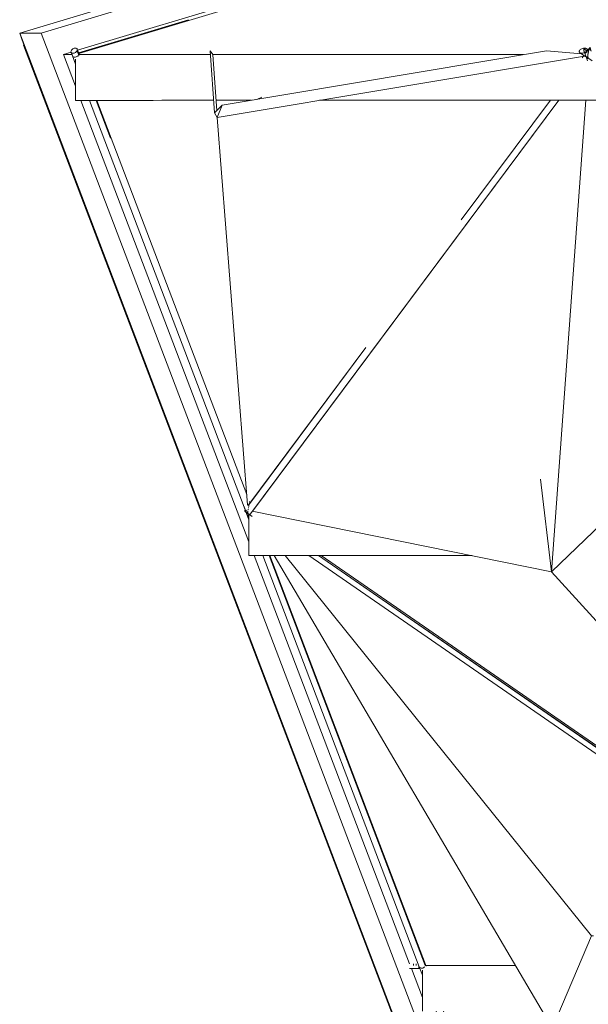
# Model space of a CAD drawing. Header units: inches. Extents: x 424 to 2043, y -237 to 445.
# Tile 289 of 656: x 663.86 to 668.85, y 219.51 to 228.15. Entities that reach past the tile are written whole.
import ezdxf

# ---------------------------------------------------------------- set-up
doc = ezdxf.new("R2010")
doc.units = ezdxf.units.IN
doc.header["$MEASUREMENT"] = 0
for name, color, linetype, lineweight in [('A-FLOR', 192, 'Continuous', 9), ('A-GENM', 13, 'Continuous', 9), ('A-GLAZ-CURT', 52, 'Continuous', 9), ('A-GLAZ-CWMG', 51, 'Continuous', 9), ('A-ROOF', 132, 'Continuous', 9)]:
    doc.layers.add(name, color=color, linetype=linetype, lineweight=lineweight)

# ---------------------------------------------------------------- blocks, each defined once
blk = doc.blocks.new('Generic Models 2 - Generic Models 2-140614-North')
at = {"layer": 'A-GENM'}
for p, q in [((104.4643, 24.9099), (80.826, 17.7877)), ((104.6094, 24.8965), (81.0155, 17.7877)), ((81.3349, 17.6373), (102.4528, 24)), ((81.0155, 17.7877), (80.826, 17.7877)), ((80.826, 17.7877), (85.5475, 5.3834)), ((80.826, 17.7877), (80.8468, 17.7251)), ((80.8468, 17.7251), (85.547, 5.3766)), ((81.0155, 17.7877), (85.5773, 5.803)), ((80.8606, 17.6834), (80.8624, 17.6839)), ((80.8626, 17.6834), (80.8606, 17.6834)), ((80.8606, 17.6834), (85.5467, 5.372)), ((81.2113, 17.6), (81.2778, 17.62)), ((81.2113, 17.6), (81.3173, 17.3214)), ((81.3643, 17.1979), (82.8398, 13.3214)), ((82.886, 13.2), (84.25, 9.6167)), ((84.2658, 9.575), (84.3624, 9.3214))]:
    blk.add_line(p, q, dxfattribs=at)
blk = doc.blocks.new('Rectangular Mullion - 50 x 150mm-137292-North')
at = {"layer": 'A-GLAZ-CWMG'}
for p, q in [((81.8016, 17.753), (81.3435, 17.615)), ((81.2113, 17.6), (81.2855, 17.6))]:
    blk.add_line(p, q, dxfattribs=at)
blk = doc.blocks.new('System Panel - Glazed-137469-North')
at = {"layer": 'A-GLAZ-CURT'}
for p, q in [((84.2848, 9.6167), (84.2848, 9.6)), ((84.3084, 9.6), (84.3084, 9.6167))]:
    blk.add_line(p, q, dxfattribs=at)
blk = doc.blocks.new('Rectangular Mullion - 50 x 150mm-137298-North')
at = {"layer": 'A-GLAZ-CWMG'}
blk.add_line((104.1465, 24.4855), (103.6387, 24.3325), dxfattribs=at)
blk = doc.blocks.new('Rectangular Mullion - 50 x 150mm-137347-North')
at = {"layer": 'A-GLAZ-CWMG'}
blk.add_line((81.2855, 17.6), (81.2113, 17.6), dxfattribs=at)
blk = doc.blocks.new('Rectangular Mullion - 50 x 150mm-137392-North')
at = {"layer": 'A-GLAZ-CWMG'}
for p, q in [((84.3324, 9.575), (84.25, 9.575)), ((84.3324, 9.5945), (84.3324, 9.575)), ((84.3399, 9.575), (84.3324, 9.575))]:
    blk.add_line(p, q, dxfattribs=at)
blk = doc.blocks.new('Family2 - Family2-157024-North')
at = {"layer": 'A-GLAZ-CURT'}
for p, q in [((85.8319, 17.6596), (85.7958, 17.6112)), ((85.8304, 17.6571), (85.8109, 17.6309)), ((85.8385, 17.6341), (85.8304, 17.6571)), ((85.8459, 17.6307), (85.8359, 17.659)), ((85.782, 17.5927), (85.7652, 17.5702)), ((82.8729, 13.5941), (85.5625, 17.1983)), ((85.4876, 17.1982), (84.7041, 16.1482)), ((85.797, 17.1983), (85.4957, 13.0592)), ((85.797, 17.1983), (85.4957, 13.0592)), ((85.9343, 17.1983), (86.7366, 14.9171)), ((86.2053, 16.591), (85.9918, 17.1983)), ((86.8002, 14.9171), (85.9979, 17.1983)), ((86.7603, 15.0129), (86.4513, 15.8915)), ((83.8674, 15.0271), (82.8294, 13.6361)), ((85.3998, 13.8702), (85.4957, 13.0592)), ((85.4957, 13.0592), (85.3998, 13.8702)), ((86.0588, 13.6), (86.0553, 13.6621)), ((82.8104, 13.5838), (82.8672, 13.5447)), ((85.4957, 13.0592), (82.8669, 13.5903)), ((85.4957, 13.0592), (82.8669, 13.5903)), ((85.4957, 13.0592), (86.0588, 13.6)), ((85.4957, 13.0592), (86.0588, 13.6)), ((83.3669, 13.2), (85.9751, 11.4008)), ((85.979, 11.4558), (83.4505, 13.2)), ((85.98, 11.4703), (83.4725, 13.2)), ((86.0495, 12.449), (85.4957, 13.0592)), ((86.0495, 12.449), (85.4957, 13.0592)), ((88.6208, 9.7404), (87.8512, 11.9285)), ((87.8623, 11.7163), (88.5965, 9.6284)), ((87.9132, 10.736), (88.5567, 9.7421)), ((88.5892, 9.6509), (87.932, 10.375)), ((88.5892, 9.6509), (87.932, 10.375)), ((88.1339, 9.9844), (87.9699, 10.0976)), ((88.5788, 9.6623), (87.9744, 10.0792)), ((87.9903, 10.0106), (88.6547, 9.5522)), ((88.6485, 9.6614), (88.644, 9.6742))]:
    blk.add_line(p, q, dxfattribs=at)
for points, knots in [([(85.8304, 17.6571), (85.8299, 17.6561), (85.8289, 17.6539), (85.8274, 17.6496), (85.826, 17.6453), (85.8249, 17.6415), (85.8238, 17.6375), (85.8228, 17.6331), (85.8217, 17.6285), (85.8209, 17.6249), (85.8202, 17.6212), (85.8194, 17.6174), (85.8187, 17.6135), (85.818, 17.6096), (85.8173, 17.6056), (85.8167, 17.6016), (85.8161, 17.5975), (85.8156, 17.5936), (85.815, 17.5896), (85.8146, 17.5857), (85.8141, 17.5819), (85.8139, 17.5795), (85.8138, 17.5784)], [0, 0, 0, 0, 0.0416667, 0.0833333, 0.125, 0.1458333, 0.1666667, 0.2083333, 0.2291667, 0.25, 0.2708333, 0.2916667, 0.3125, 0.3333333, 0.3541667, 0.375, 0.3958333, 0.4166667, 0.4375, 0.4583333, 0.4791667, 0.4982092, 0.4982092, 0.4982092, 0.4982092]), ([(85.8364, 17.6575), (85.8363, 17.6579), (85.8359, 17.6591), (85.8354, 17.6603), (85.8348, 17.6609), (85.8341, 17.6613), (85.8331, 17.661), (85.8318, 17.6596), (85.8309, 17.658), (85.8304, 17.6571)], [0.7723418, 0.7723418, 0.7723418, 0.7723418, 0.7916667, 0.8333333, 0.8541667, 0.875, 0.9166667, 0.9583333, 1, 1, 1, 1]), ([(85.8131, 17.5701), (85.813, 17.5691), (85.8129, 17.5671), (85.8127, 17.5646), (85.8126, 17.5631), (85.8126, 17.5626)], [0.5460352, 0.5460352, 0.5460352, 0.5460352, 0.5625, 0.58333333, 0.59269253, 0.59269253, 0.59269253, 0.59269253]), ([(82.8146, 13.5815), (82.814, 13.5818), (82.8128, 13.5824), (82.8112, 13.5833), (82.8092, 13.5846), (82.8076, 13.5861), (82.8062, 13.5877), (82.805, 13.5893), (82.8039, 13.5915), (82.8032, 13.5942), (82.8031, 13.5965), (82.8034, 13.5979), (82.8035, 13.5983)], [-0.3563178, -0.3563178, -0.3563178, -0.3563178, -0.3333333, -0.3125, -0.2916667, -0.25, -0.2291667, -0.2083333, -0.1666667, -0.125, -0.0833333, -0.0661564, -0.0661564, -0.0661564, -0.0661564]), ([(82.8281, 13.5781), (82.8275, 13.5782), (82.8262, 13.5783), (82.8242, 13.5786), (82.8221, 13.579), (82.82, 13.5795), (82.8181, 13.5801), (82.8164, 13.5807), (82.8154, 13.5811), (82.815, 13.5813)], [-0.4940455, -0.4940455, -0.4940455, -0.4940455, -0.4791667, -0.4583333, -0.4375, -0.4166667, -0.3958333, -0.375, -0.3611273, -0.3611273, -0.3611273, -0.3611273]), ([(88.5996, 9.6208), (88.5991, 9.622), (88.5981, 9.6242), (88.5966, 9.6281), (88.5957, 9.6309), (88.5952, 9.6325)], [0.75, 0.75, 0.75, 0.75, 0.77083333, 0.79166667, 0.82587596, 0.82587596, 0.82587596, 0.82587596]), ([(88.6068, 9.6067), (88.6061, 9.6079), (88.6049, 9.6101), (88.6037, 9.6123), (88.6032, 9.6132)], [0.66666667, 0.66666667, 0.66666667, 0.66666667, 0.6875, 0.70461705, 0.70461705, 0.70461705, 0.70461705]), ([(88.6163, 9.5921), (88.6154, 9.5933), (88.6139, 9.5955), (88.6124, 9.5977), (88.6117, 9.5987)], [0.58333333, 0.58333333, 0.58333333, 0.58333333, 0.60416667, 0.62128372, 0.62128372, 0.62128372, 0.62128372]), ([(88.6262, 9.5793), (88.6256, 9.58), (88.6242, 9.5817), (88.6228, 9.5834), (88.6221, 9.5843)], [0.50743206, 0.50743206, 0.50743206, 0.50743206, 0.52083333, 0.53795038, 0.53795038, 0.53795038, 0.53795038])]:
    blk.add_open_spline(points, degree=3, knots=knots, dxfattribs=at)
blk.add_open_spline([(85.8137, 17.5781), (85.8137, 17.5775), (85.8136, 17.577), (85.8136, 17.5765)], degree=3, dxfattribs=at)
blk = doc.blocks.new('Family2 - Family2-157045-North')
at = {"layer": 'A-GLAZ-CURT'}
for p, q in [((82.7976, 13.6266), (82.8398, 13.5157)), ((82.8556, 13.5527), (82.8672, 13.5447)), ((82.96, 13.2), (84.3343, 9.5893)), ((84.3876, 9.6), (83.0173, 13.2)), ((84.3904, 9.6107), (83.0242, 13.2)), ((83.0609, 13.2), (85.5032, 9.0518)), ((83.0609, 13.2), (85.5032, 9.0518)), ((85.8472, 9.8633), (83.1588, 13.2)), ((83.3669, 13.2), (85.9751, 11.4008)), ((85.9789, 11.4551), (83.4495, 13.2)), ((85.98, 11.4703), (83.4725, 13.2)), ((88.1339, 9.9844), (87.9699, 10.0976)), ((88.5806, 9.6604), (87.9746, 10.0784)), ((87.9903, 10.0106), (88.6096, 9.5833)), ((85.8472, 9.8633), (85.5032, 9.0518)), ((85.5032, 9.0518), (85.8472, 9.8633)), ((85.8657, 9.8616), (85.8472, 9.8633)), ((84.3961, 9.5959), (84.3904, 9.6107)), ((88.5769, 9.606), (88.0588, 9.6548)), ((84.3343, 9.5893), (84.3624, 9.5157)), ((88.0828, 9.4955), (88.6003, 9.5846)), ((88.0828, 9.4955), (88.6003, 9.5846)), ((88.596, 9.5914), (88.5793, 9.5672)), ((88.6463, 9.5586), (88.6476, 9.5606)), ((88.6491, 9.5628), (88.6711, 9.5947)), ((84.4825, 9.2), (85.6085, 6.2418)), ((85.6186, 6.3839), (84.5467, 9.2)), ((88.3266, 9.2), (88.1338, 8.92)), ((88.1351, 8.8161), (88.3994, 9.2)), ((85.5032, 9.0518), (85.8119, 9.1049)), ((85.5032, 9.0518), (85.8119, 9.1049)), ((85.687, 7.3468), (85.5032, 9.0518)), ((85.687, 7.3468), (85.5032, 9.0518))]:
    blk.add_line(p, q, dxfattribs=at)
blk.add_ellipse((84.3624, 9.6), major_axis=(0.028, 0.0107), ratio=0.708815, start_param=3.258502, end_param=5.352897, dxfattribs=at)
for points, knots in [([(82.7962, 13.6307), (82.7965, 13.6296), (82.7973, 13.6274), (82.7986, 13.624), (82.7996, 13.6218), (82.8001, 13.6207)], [0.18587475, 0.18587475, 0.18587475, 0.18587475, 0.20833333, 0.22916667, 0.25, 0.25, 0.25, 0.25]), ([(82.8041, 13.6126), (82.8045, 13.6118), (82.8057, 13.6097), (82.8068, 13.6077), (82.8075, 13.6065)], [0.29776697, 0.29776697, 0.29776697, 0.29776697, 0.3125, 0.33333333, 0.33333333, 0.33333333, 0.33333333]), ([(82.8129, 13.5981), (82.8134, 13.5972), (82.8149, 13.5951), (82.8168, 13.5924), (82.8181, 13.5906), (82.8186, 13.59)], [0.3811003, 0.3811003, 0.3811003, 0.3811003, 0.39583333, 0.41666667, 0.42748422, 0.42748422, 0.42748422, 0.42748422]), ([(82.8235, 13.5837), (82.8242, 13.5828), (82.8257, 13.581), (82.8272, 13.5791), (82.8281, 13.5781)], [0.46443363, 0.46443363, 0.46443363, 0.46443363, 0.47916667, 0.49776796, 0.49776796, 0.49776796, 0.49776796]), ([(82.8294, 13.5767), (82.83, 13.576), (82.8315, 13.5743), (82.833, 13.5727), (82.8338, 13.5718)], [0.50682341, 0.50682341, 0.50682341, 0.50682341, 0.52083333, 0.53795038, 0.53795038, 0.53795038, 0.53795038]), ([(82.8404, 13.5652), (82.8414, 13.5643), (82.8426, 13.5631), (82.8439, 13.562), (82.8442, 13.5617)], [0.58333333, 0.58333333, 0.58333333, 0.58333333, 0.60416667, 0.60974524, 0.60974524, 0.60974524, 0.60974524])]:
    blk.add_open_spline(points, degree=3, knots=knots, dxfattribs=at)
blk = doc.blocks.new('Family2 - Family2-157046-North')
at = {"layer": 'A-GLAZ-CURT'}
for p, q in [((85.8048, 17.6351), (85.7812, 17.6514)), ((85.8183, 17.641), (85.8084, 17.6478)), ((85.7831, 17.6284), (85.812, 17.546)), ((85.8413, 17.5522), (85.8535, 17.5438)), ((85.9343, 17.1983), (86.7366, 14.9171)), ((86.2053, 16.591), (85.9918, 17.1983)), ((86.8002, 14.9171), (85.9979, 17.1983)), ((86.0414, 17.1983), (88.4188, 13.0585)), ((86.0414, 17.1983), (88.4188, 13.0585)), ((88.7681, 13.8672), (86.1388, 17.1983)), ((86.3543, 17.1983), (91.5939, 13.5838)), ((91.5689, 13.6588), (86.4379, 17.1983)), ((91.1923, 13.9338), (86.4862, 17.1802)), ((86.7603, 15.0129), (86.4513, 15.8915)), ((88.7681, 13.8672), (88.4188, 13.0585)), ((88.4188, 13.0585), (88.7681, 13.8672)), ((91.5618, 13.6062), (88.7681, 13.8672)), ((88.4188, 13.0585), (91.5836, 13.5847)), ((88.4188, 13.0585), (91.5836, 13.5847)), ((91.5808, 13.5931), (91.5623, 13.5684)), ((91.6286, 13.5569), (91.6564, 13.5941)), ((88.6437, 9.557), (91.3623, 13.2)), ((91.2874, 13.2), (90.5137, 12.1632)), ((88.6265, 9.6457), (88.4188, 13.0585)), ((88.6265, 9.6457), (88.4188, 13.0585)), ((88.6208, 9.7404), (87.8512, 11.9285)), ((87.8623, 11.7163), (88.6259, 9.5449)), ((89.6618, 11.0216), (88.6454, 9.6596)), ((88.6485, 9.6614), (88.644, 9.6742))]:
    blk.add_line(p, q, dxfattribs=at)
for points, knots in [([(85.7812, 17.6514), (85.7807, 17.6504), (85.78, 17.6482), (85.7797, 17.6441), (85.78, 17.64), (85.7807, 17.6364), (85.7817, 17.6326), (85.783, 17.6285), (85.7847, 17.6242), (85.786, 17.621), (85.787, 17.6188), (85.7875, 17.6178)], [0, 0, 0, 0, 0.0416667, 0.0833333, 0.125, 0.1458333, 0.1666667, 0.2083333, 0.2291667, 0.25, 0.2685377, 0.2685377, 0.2685377, 0.2685377]), ([(85.8127, 17.6447), (85.8117, 17.6454), (85.8099, 17.6468), (85.8062, 17.6494), (85.8026, 17.6515), (85.7994, 17.6531), (85.7962, 17.6545), (85.7932, 17.6554), (85.7906, 17.6558), (85.7881, 17.6559), (85.7854, 17.6555), (85.7829, 17.6539), (85.7817, 17.6523), (85.7812, 17.6514)], [0.6666667, 0.6666667, 0.6666667, 0.6666667, 0.6875, 0.7083333, 0.75, 0.7708333, 0.7916667, 0.8333333, 0.8541667, 0.875, 0.9166667, 0.9583333, 1, 1, 1, 1]), ([(85.8143, 17.5774), (85.8151, 17.5765), (85.8166, 17.5747), (85.8182, 17.573), (85.819, 17.5721)], [0.50403894, 0.50403894, 0.50403894, 0.50403894, 0.52083333, 0.53790116, 0.53790116, 0.53790116, 0.53790116]), ([(85.8254, 17.5655), (85.8264, 17.5646), (85.8282, 17.5629), (85.83, 17.5612), (85.8308, 17.5605)], [0.58333333, 0.58333333, 0.58333333, 0.58333333, 0.60416667, 0.62123449, 0.62123449, 0.62123449, 0.62123449]), ([(88.6261, 9.564), (88.6262, 9.5651), (88.6263, 9.567), (88.6264, 9.5689), (88.6265, 9.5697)], [0.41666667, 0.41666667, 0.41666667, 0.41666667, 0.4375, 0.4519594, 0.4519594, 0.4519594, 0.4519594])]:
    blk.add_open_spline(points, degree=3, knots=knots, dxfattribs=at)
for points in [[(91.5939, 13.5838), (91.5944, 13.5835), (91.595, 13.5832), (91.5955, 13.5828)], [(88.6312, 9.6083), (88.6313, 9.6087), (88.6314, 9.6091), (88.6315, 9.6095)], [(88.6341, 9.6237), (88.6342, 9.6241), (88.6343, 9.6245), (88.6344, 9.6249)], [(88.6288, 9.5917), (88.6288, 9.5924), (88.6289, 9.593), (88.629, 9.5936)]]:
    blk.add_open_spline(points, degree=3, dxfattribs=at)

msp = doc.modelspace()

# ---------------------------------------------------------------- linework, layer by layer
at = {"layer": 'A-FLOR'}
for p, q in [((665.8717, 223.4485), (665.8717, 223.8089)), ((667.8306, 223.4485), (665.8717, 223.4485)), ((667.3943, 219.4485), (667.3943, 219.8089)), ((667.4195, 219.8485), (668.2123, 219.8485))]:
    msp.add_line(p, q, dxfattribs=at)
at = {"layer": 'A-GLAZ-CURT'}
for p, q in [((664.3772, 227.8591), (664.3634, 227.8955)), ((668.8499, 227.889), (668.8326, 227.9005)), ((664.3092, 227.8692), (664.3212, 227.8378)), ((664.3212, 227.8378), (664.3492, 227.7641)), ((664.3751, 227.8485), (664.3622, 227.8824)), ((664.3837, 227.8422), (664.3772, 227.8591)), ((665.5555, 227.8485), (665.5322, 227.8824)), ((665.5322, 227.8824), (665.5689, 227.3358)), ((665.5887, 227.3554), (665.5555, 227.8485)), ((665.5887, 227.3554), (665.5555, 227.8485)), ((665.5927, 227.2969), (668.8179, 227.8338)), ((665.5927, 227.2969), (668.8179, 227.8338)), ((668.4853, 227.8824), (665.6371, 227.4033)), ((668.7928, 227.855), (668.4853, 227.8824)), ((668.7788, 227.8642), (668.8278, 227.8317)), ((668.8139, 227.8412), (668.7971, 227.8187)), ((668.8266, 227.8328), (668.8854, 227.7922)), ((668.8495, 227.8873), (668.8296, 227.8625)), ((668.8388, 227.8873), (668.8373, 227.8824)), ((668.8425, 227.8789), (668.8373, 227.8824)), ((665.9397, 227.4542), (665.9832, 227.4739)), ((665.9832, 227.4739), (665.9397, 227.4542)), ((664.4701, 227.4464), (665.8618, 223.7902)), ((664.655, 227.1132), (664.5282, 227.4464)), ((665.852, 223.9847), (664.5343, 227.4464)), ((665.6371, 227.4033), (665.5689, 227.3358)), ((665.5927, 227.2969), (665.6371, 227.4033)), ((665.6371, 227.4033), (665.5927, 227.2969)), ((665.877, 223.8054), (668.5944, 227.4467)), ((668.5195, 227.4467), (667.7359, 226.3967)), ((665.5689, 227.3358), (665.5927, 227.2969)), ((665.5689, 227.3358), (665.5927, 227.2969)), ((665.8591, 223.8939), (665.5927, 227.2969)), ((665.8591, 223.8939), (665.5927, 227.2969)), ((666.8993, 225.2755), (665.8781, 223.9072)), ((665.8805, 223.9098), (665.8755, 223.9228)), ((665.8811, 223.9082), (665.8805, 223.9097)), ((665.8653, 223.7897), (665.8717, 223.7983))]:
    msp.add_line(p, q, dxfattribs=at)
at = {"layer": 'A-GLAZ-CURT', "flags": 128}
for points in [[(664.3104, 227.8824), (664.3136, 227.8877), (664.3182, 227.8927), (664.3238, 227.8972), (664.3301, 227.9007), (664.3368, 227.9032), (664.3435, 227.9045), (664.3497, 227.9045), (664.3552, 227.9032), (664.3596, 227.9007), (664.3626, 227.8972), (664.3641, 227.8927), (664.364, 227.8877), (664.3622, 227.8824)], [(668.774, 227.8824), (668.7771, 227.8873), (668.7817, 227.892), (668.7874, 227.8963), (668.7941, 227.8998), (668.8013, 227.9025), (668.8088, 227.9041), (668.8161, 227.9047), (668.8228, 227.9041)], [(668.8268, 227.9032), (668.8288, 227.9025), (668.8307, 227.9016)], [(664.3622, 227.8824), (664.359, 227.877), (664.3544, 227.872), (664.3488, 227.8675), (664.3425, 227.864), (664.3358, 227.8615), (664.3291, 227.8602), (664.3228, 227.8602), (664.3174, 227.8615), (664.313, 227.864), (664.31, 227.8675), (664.3085, 227.872), (664.3086, 227.877), (664.3104, 227.8824)], [(668.8373, 227.8824), (668.8342, 227.8774), (668.8297, 227.8727), (668.8239, 227.8684), (668.8173, 227.8649), (668.81, 227.8622), (668.8026, 227.8606), (668.7953, 227.86), (668.7885, 227.8606), (668.7826, 227.8622), (668.7778, 227.8649), (668.7744, 227.8684), (668.7726, 227.8727), (668.7725, 227.8774), (668.774, 227.8824)]]:
    msp.add_lwpolyline(points, dxfattribs=at)
at = {"layer": 'A-GLAZ-CURT'}
for start_param, end_param in [(3.035247, 5.483123), (5.790342, 6.362748)]:
    msp.add_ellipse((664.3492, 227.8485), major_axis=(0.028, 0.0107), ratio=0.708815, start_param=start_param, end_param=end_param, dxfattribs=at)
for points in [[(668.8278, 227.8317), (668.8283, 227.8313), (668.8289, 227.831), (668.8295, 227.8307)], [(665.8693, 223.8798), (665.8697, 223.8818), (665.8702, 223.8837), (665.8706, 223.8856)], [(665.8723, 223.892), (665.8727, 223.8936), (665.8731, 223.8951), (665.8736, 223.8965)], [(665.8752, 223.9012), (665.8754, 223.9018), (665.8756, 223.9023), (665.8758, 223.9027)]]:
    msp.add_open_spline(points, degree=3, dxfattribs=at)
for points, knots in [([(668.8302, 227.8303), (668.8307, 227.83), (668.8317, 227.8295), (668.8328, 227.829), (668.8333, 227.8289)], [-0.66666667, -0.66666667, -0.66666667, -0.66666667, -0.64583333, -0.62936853, -0.62936853, -0.62936853, -0.62936853]), ([(668.8383, 227.8273), (668.8388, 227.8272), (668.8398, 227.827), (668.8408, 227.8268), (668.8414, 227.8267)], [-0.57611411, -0.57611411, -0.57611411, -0.57611411, -0.5625, -0.5460352, -0.5460352, -0.5460352, -0.5460352]), ([(668.8503, 227.8266), (668.8496, 227.8266), (668.8482, 227.8267), (668.8467, 227.8267), (668.846, 227.8268)], [-0.53790116, -0.53790116, -0.53790116, -0.53790116, -0.52083333, -0.5, -0.5, -0.5, -0.5]), ([(665.8619, 223.8328), (665.862, 223.833), (665.8621, 223.8346), (665.8624, 223.8374), (665.8627, 223.84), (665.8629, 223.8413)], [0.53718583, 0.53718583, 0.53718583, 0.53718583, 0.54166667, 0.5625, 0.58333333, 0.58333333, 0.58333333, 0.58333333]), ([(665.864, 223.8498), (665.8642, 223.8509), (665.8645, 223.8533), (665.8649, 223.8557), (665.8651, 223.857)], [0.62832055, 0.62832055, 0.62832055, 0.62832055, 0.64583333, 0.66666667, 0.66666667, 0.66666667, 0.66666667]), ([(665.8665, 223.8655), (665.8667, 223.8665), (665.8671, 223.8687), (665.8675, 223.8709), (665.8677, 223.8721)], [0.71270186, 0.71270186, 0.71270186, 0.71270186, 0.72916667, 0.75, 0.75, 0.75, 0.75]), ([(665.8604, 223.7992), (665.8604, 223.7999), (665.8604, 223.8013), (665.8603, 223.8035), (665.8603, 223.805), (665.8603, 223.8057)], [0.31545365, 0.31545365, 0.31545365, 0.31545365, 0.33333333, 0.35416667, 0.3688997, 0.3688997, 0.3688997, 0.3688997]), ([(665.8605, 223.8124), (665.8605, 223.8135), (665.8606, 223.8153), (665.8607, 223.8172), (665.8607, 223.818)], [0.41666667, 0.41666667, 0.41666667, 0.41666667, 0.4375, 0.45223303, 0.45223303, 0.45223303, 0.45223303]), ([(665.861, 223.7932), (665.861, 223.7937), (665.8608, 223.7947), (665.8607, 223.7957), (665.8607, 223.7962)], [0.25, 0.25, 0.25, 0.25, 0.27083333, 0.28556637, 0.28556637, 0.28556637, 0.28556637]), ([(665.8624, 223.789), (665.8622, 223.7894), (665.8618, 223.7902), (665.8614, 223.7914), (665.8613, 223.7918)], [0.16666667, 0.16666667, 0.16666667, 0.16666667, 0.20833333, 0.22852818, 0.22852818, 0.22852818, 0.22852818])]:
    msp.add_open_spline(points, degree=3, knots=knots, dxfattribs=at)
at = {"layer": 'A-ROOF'}
for p, q in [((664.3492, 227.8089), (664.3492, 227.4464)), ((664.3751, 227.8485), (665.5345, 227.8485)), ((665.5555, 227.8485), (668.2838, 227.8485))]:
    msp.add_line(p, q, dxfattribs=at)
at = {"layer": 'A-ROOF', "flags": 128}
msp.add_lwpolyline([(687.7098, 234.8869), (685.1142, 234.1049), (682.5186, 233.3228), (679.9229, 232.5408), (677.3273, 231.7587), (674.7317, 230.9767), (672.1361, 230.1946), (669.5404, 229.4126), (666.9448, 228.6305), (664.3778, 227.8571)], dxfattribs=at)
at = {"layer": 'A-ROOF'}
for points in [[(665.5615, 227.4465), (665.1574, 227.4464), (664.7533, 227.4464), (664.3492, 227.4464)], [(665.894, 227.4465), (665.7908, 227.4465), (665.6875, 227.4465), (665.5842, 227.4465)], [(670.9137, 227.4469), (669.4396, 227.4468), (667.9655, 227.4467), (666.4915, 227.4465)]]:
    msp.add_open_spline(points, degree=3, dxfattribs=at)

# ---------------------------------------------------------------- block references
at = {"layer": 'A-GENM'}
msp.add_blockref('Generic Models 2 - Generic Models 2-140614-North', (583.0319, 210.2485), dxfattribs=at)
at = {"layer": 'A-GLAZ-CURT'}
for name in ['Family2 - Family2-157024-North', 'Family2 - Family2-157046-North', 'Family2 - Family2-157045-North', 'System Panel - Glazed-137469-North']:
    msp.add_blockref(name, (583.0319, 210.2485), dxfattribs=at)
at = {"layer": 'A-GLAZ-CWMG'}
for name, p in [('Rectangular Mullion - 50 x 150mm-137298-North', (561.1948, 203.669)), ('Rectangular Mullion - 50 x 150mm-137292-North', (583.0319, 210.2485)), ('Rectangular Mullion - 50 x 150mm-137347-North', (583.0319, 210.2485)), ('Rectangular Mullion - 50 x 150mm-137392-North', (583.0319, 210.2485))]:
    msp.add_blockref(name, p, dxfattribs=at)

doc.saveas('drawing.dxf')
